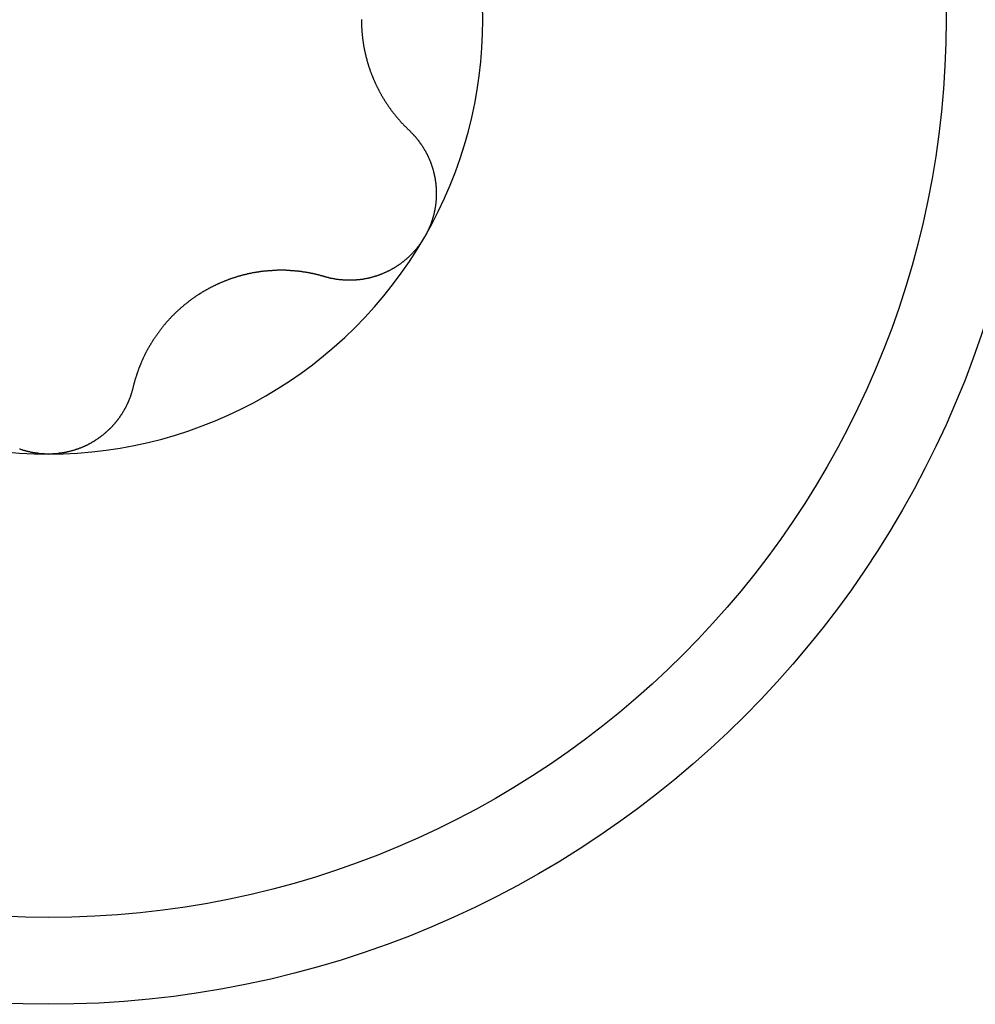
# Model space of a CAD drawing. Extents: x 1107 to 4046, y 937 to 3355.
# Tile 738 of 861: x 2281.83 to 2286.78, y 3314.22 to 3319.32. Entities that reach past the tile are written whole.
import ezdxf

# ---------------------------------------------------------------- set-up
doc = ezdxf.new("R2010")
doc.units = 0
doc.layers.add('KF_VIDA_L___C_BOTTOM', color=7, linetype='CONTINUOUS')

# ---------------------------------------------------------------- blocks, each defined once
blk = doc.blocks.new('KF_VIDA_L___C_BOTTOM')
at = {"layer": 'KF_VIDA_L___C_BOTTOM'}
for points in [[(96.6207, 444.301, 0), (96.6207, 444.299, 0), (96.6207, 444.296, 0), (96.6207, 444.293, 0), (96.6208, 444.29, 0), (96.6208, 444.287, 0), (96.6209, 444.284, 0), (96.6209, 444.281, 0), (96.621, 444.278, 0), (96.6211, 444.275, 0), (96.6212, 444.272, 0), (96.6213, 444.269, 0), (96.6215, 444.266, 0), (96.6216, 444.264, 0), (96.6217, 444.261, 0), (96.6219, 444.258, 0), (96.6221, 444.255, 0), (96.6222, 444.252, 0), (96.6224, 444.249, 0), (96.6226, 444.246, 0), (96.6229, 444.243, 0), (96.6231, 444.24, 0), (96.6233, 444.237, 0), (96.6236, 444.234, 0), (96.6238, 444.231, 0), (96.6241, 444.228, 0), (96.6244, 444.225, 0), (96.6247, 444.222, 0), (96.625, 444.219, 0), (96.6253, 444.216, 0), (96.6256, 444.213, 0), (96.626, 444.21, 0), (96.6263, 444.207, 0), (96.6267, 444.204, 0), (96.6271, 444.201, 0), (96.6274, 444.198, 0), (96.6278, 444.195, 0), (96.6282, 444.192, 0), (96.6287, 444.189, 0), (96.6291, 444.186, 0), (96.6295, 444.183, 0), (96.63, 444.18, 0), (96.6305, 444.177, 0), (96.6309, 444.174, 0), (96.6314, 444.171, 0), (96.6319, 444.168, 0), (96.6324, 444.165, 0), (96.6329, 444.162, 0), (96.6335, 444.16, 0), (96.634, 444.157, 0), (96.6346, 444.154, 0), (96.6351, 444.151, 0), (96.6357, 444.148, 0), (96.6363, 444.145, 0), (96.6369, 444.142, 0), (96.6375, 444.139, 0), (96.6381, 444.136, 0), (96.6387, 444.133, 0), (96.6394, 444.13, 0), (96.64, 444.127, 0), (96.6407, 444.124, 0), (96.6414, 444.121, 0), (96.6421, 444.118, 0), (96.6428, 444.115, 0), (96.6435, 444.112, 0), (96.6442, 444.109, 0), (96.6449, 444.106, 0), (96.6457, 444.103, 0), (96.6464, 444.1, 0), (96.6472, 444.098, 0), (96.648, 444.095, 0), (96.6488, 444.092, 0), (96.6496, 444.089, 0), (96.6504, 444.086, 0), (96.6512, 444.083, 0), (96.652, 444.08, 0), (96.6529, 444.077, 0), (96.6537, 444.074, 0), (96.6546, 444.071, 0), (96.6555, 444.069, 0), (96.6564, 444.066, 0), (96.6573, 444.063, 0), (96.6582, 444.06, 0), (96.6591, 444.057, 0), (96.66, 444.054, 0), (96.661, 444.051, 0), (96.6619, 444.049, 0), (96.6629, 444.046, 0), (96.6639, 444.043, 0), (96.6648, 444.04, 0), (96.6658, 444.037, 0), (96.6668, 444.034, 0), (96.6679, 444.032, 0), (96.6689, 444.029, 0), (96.6699, 444.026, 0), (96.671, 444.023, 0), (96.672, 444.021, 0), (96.6731, 444.018, 0), (96.6741, 444.015, 0), (96.6752, 444.012, 0), (96.6763, 444.009, 0), (96.6774, 444.007, 0), (96.6785, 444.004, 0), (96.6796, 444.001, 0), (96.6808, 443.999, 0), (96.6819, 443.996, 0), (96.683, 443.993, 0), (96.6842, 443.99, 0), (96.6854, 443.988, 0), (96.6865, 443.985, 0), (96.6877, 443.982, 0), (96.6889, 443.98, 0), (96.6901, 443.977, 0), (96.6913, 443.974, 0), (96.6925, 443.972, 0), (96.6937, 443.969, 0), (96.695, 443.966, 0), (96.6962, 443.964, 0), (96.6974, 443.961, 0), (96.6987, 443.959, 0), (96.6999, 443.956, 0), (96.7012, 443.953, 0), (96.7025, 443.951, 0), (96.7037, 443.948, 0), (96.705, 443.946, 0), (96.7063, 443.943, 0), (96.7076, 443.941, 0), (96.7089, 443.938, 0), (96.7102, 443.936, 0), (96.7116, 443.933, 0), (96.7129, 443.93, 0), (96.7142, 443.928, 0), (96.7156, 443.925, 0), (96.7169, 443.923, 0), (96.7183, 443.921, 0), (96.7196, 443.918, 0), (96.721, 443.916, 0), (96.7223, 443.913, 0), (96.7237, 443.911, 0), (96.7251, 443.908, 0), (96.7265, 443.906, 0), (96.7279, 443.903, 0), (96.7293, 443.901, 0), (96.7307, 443.899, 0), (96.7321, 443.896, 0), (96.7335, 443.894, 0), (96.7349, 443.892, 0), (96.7363, 443.889, 0), (96.7378, 443.887, 0), (96.7392, 443.885, 0), (96.7406, 443.882, 0), (96.7421, 443.88, 0), (96.7435, 443.878, 0), (96.745, 443.875, 0), (96.7464, 443.873, 0), (96.7479, 443.871, 0), (96.7494, 443.869, 0), (96.7508, 443.866, 0), (96.7523, 443.864, 0), (96.7538, 443.862, 0), (96.7553, 443.86, 0), (96.7568, 443.858, 0), (96.7583, 443.855, 0), (96.7598, 443.853, 0), (96.7613, 443.851, 0), (96.7628, 443.849, 0), (96.7644, 443.847, 0), (96.7659, 443.844, 0), (96.7675, 443.842, 0), (96.769, 443.84, 0), (96.7706, 443.838, 0), (96.7722, 443.836, 0), (96.7738, 443.833, 0), (96.7754, 443.831, 0), (96.777, 443.829, 0), (96.7786, 443.827, 0), (96.7803, 443.825, 0), (96.7819, 443.823, 0), (96.7835, 443.821, 0), (96.7852, 443.818, 0), (96.7868, 443.816, 0), (96.7885, 443.814, 0), (96.7902, 443.812, 0), (96.7919, 443.81, 0), (96.7936, 443.808, 0), (96.7953, 443.806, 0), (96.797, 443.803, 0), (96.7987, 443.801, 0), (96.8004, 443.799, 0), (96.8022, 443.797, 0), (96.8039, 443.795, 0), (96.8057, 443.793, 0), (96.8074, 443.791, 0), (96.8092, 443.789, 0), (96.811, 443.787, 0), (96.8127, 443.785, 0), (96.8145, 443.783, 0), (96.8163, 443.781, 0), (96.8181, 443.779, 0), (96.8199, 443.776, 0), (96.8218, 443.774, 0), (96.8236, 443.772, 0), (96.8254, 443.77, 0), (96.8273, 443.768, 0), (96.8291, 443.766, 0), (96.831, 443.764, 0), (96.8329, 443.762, 0), (96.8347, 443.76, 0), (96.8366, 443.758, 0), (96.8385, 443.756, 0), (96.8404, 443.754, 0), (96.8423, 443.752, 0), (96.8442, 443.75, 0), (96.8461, 443.748, 0), (96.8481, 443.746, 0), (96.85, 443.745, 0), (96.8519, 443.743, 0), (96.8539, 443.741, 0), (96.8558, 443.739, 0), (96.8578, 443.737, 0), (96.8598, 443.735, 0), (96.8617, 443.733, 0), (96.8637, 443.731, 0), (96.8657, 443.729, 0), (96.8677, 443.727, 0)], [(96.8677, 443.727, 0), (96.8693, 443.726, 0), (96.871, 443.724, 0), (96.8726, 443.723, 0), (96.8742, 443.721, 0), (96.8758, 443.719, 0), (96.8774, 443.718, 0), (96.879, 443.716, 0), (96.8806, 443.715, 0), (96.8821, 443.713, 0), (96.8837, 443.711, 0), (96.8853, 443.71, 0), (96.8868, 443.708, 0), (96.8884, 443.706, 0), (96.8899, 443.705, 0), (96.8914, 443.703, 0), (96.8929, 443.701, 0), (96.8944, 443.7, 0), (96.8959, 443.698, 0), (96.8974, 443.696, 0), (96.8989, 443.695, 0), (96.9004, 443.693, 0), (96.9019, 443.691, 0), (96.9033, 443.689, 0), (96.9048, 443.688, 0), (96.9062, 443.686, 0), (96.9077, 443.684, 0), (96.9091, 443.682, 0), (96.9105, 443.681, 0), (96.9119, 443.679, 0), (96.9133, 443.677, 0), (96.9147, 443.675, 0), (96.9161, 443.674, 0), (96.9174, 443.672, 0), (96.9188, 443.67, 0), (96.9202, 443.668, 0), (96.9215, 443.666, 0), (96.9228, 443.664, 0), (96.9242, 443.663, 0), (96.9255, 443.661, 0), (96.9268, 443.659, 0), (96.9281, 443.657, 0), (96.9294, 443.655, 0), (96.9307, 443.653, 0), (96.9319, 443.651, 0), (96.9332, 443.65, 0), (96.9345, 443.648, 0), (96.9357, 443.646, 0), (96.9369, 443.644, 0), (96.9382, 443.642, 0), (96.9394, 443.64, 0), (96.9406, 443.638, 0), (96.9418, 443.636, 0), (96.943, 443.634, 0), (96.9441, 443.632, 0), (96.9453, 443.63, 0), (96.9465, 443.628, 0), (96.9476, 443.626, 0), (96.9487, 443.625, 0), (96.9499, 443.623, 0), (96.951, 443.621, 0), (96.9521, 443.619, 0), (96.9532, 443.617, 0), (96.9543, 443.615, 0), (96.9553, 443.613, 0), (96.9564, 443.611, 0), (96.9575, 443.609, 0), (96.9585, 443.607, 0), (96.9595, 443.605, 0), (96.9606, 443.603, 0), (96.9616, 443.601, 0), (96.9626, 443.599, 0), (96.9636, 443.597, 0), (96.9646, 443.595, 0), (96.9655, 443.593, 0), (96.9665, 443.591, 0), (96.9674, 443.589, 0), (96.9684, 443.586, 0), (96.9693, 443.584, 0), (96.9702, 443.582, 0), (96.9711, 443.58, 0), (96.972, 443.578, 0), (96.9729, 443.576, 0), (96.9738, 443.574, 0), (96.9746, 443.572, 0), (96.9755, 443.57, 0), (96.9763, 443.568, 0), (96.9772, 443.566, 0), (96.978, 443.564, 0), (96.9788, 443.562, 0), (96.9796, 443.56, 0), (96.9804, 443.557, 0), (96.9812, 443.555, 0), (96.982, 443.553, 0), (96.9827, 443.551, 0), (96.9835, 443.549, 0), (96.9842, 443.547, 0), (96.985, 443.545, 0), (96.9857, 443.542, 0), (96.9864, 443.54, 0), (96.9871, 443.538, 0), (96.9878, 443.536, 0), (96.9885, 443.534, 0), (96.9892, 443.531, 0), (96.9898, 443.529, 0), (96.9905, 443.527, 0), (96.9911, 443.525, 0), (96.9917, 443.522, 0), (96.9924, 443.52, 0), (96.993, 443.518, 0), (96.9936, 443.516, 0), (96.9942, 443.513, 0), (96.9948, 443.511, 0), (96.9953, 443.509, 0), (96.9959, 443.507, 0), (96.9964, 443.504, 0), (96.997, 443.502, 0), (96.9975, 443.5, 0), (96.998, 443.497, 0), (96.9985, 443.495, 0), (96.999, 443.493, 0), (96.9995, 443.491, 0), (96.9999, 443.488, 0), (97.0004, 443.486, 0), (97.0008, 443.484, 0), (97.0013, 443.481, 0), (97.0017, 443.479, 0), (97.0021, 443.477, 0), (97.0025, 443.474, 0), (97.0029, 443.472, 0), (97.0033, 443.469, 0), (97.0036, 443.467, 0), (97.004, 443.465, 0), (97.0043, 443.462, 0), (97.0047, 443.46, 0), (97.005, 443.458, 0), (97.0053, 443.455, 0), (97.0056, 443.453, 0), (97.0059, 443.45, 0), (97.0061, 443.448, 0), (97.0064, 443.446, 0), (97.0066, 443.443, 0), (97.0069, 443.441, 0), (97.0071, 443.438, 0), (97.0073, 443.436, 0), (97.0075, 443.434, 0), (97.0077, 443.431, 0), (97.0078, 443.429, 0), (97.008, 443.426, 0), (97.0081, 443.424, 0), (97.0082, 443.422, 0), (97.0084, 443.419, 0), (97.0085, 443.417, 0), (97.0086, 443.414, 0), (97.0086, 443.412, 0), (97.0087, 443.409, 0), (97.0087, 443.407, 0), (97.0088, 443.404, 0), (97.0088, 443.402, 0), (97.0088, 443.4, 0), (97.0088, 443.397, 0), (97.0088, 443.395, 0), (97.0088, 443.392, 0), (97.0087, 443.39, 0), (97.0087, 443.387, 0), (97.0086, 443.385, 0), (97.0085, 443.383, 0), (97.0084, 443.38, 0), (97.0083, 443.378, 0), (97.0082, 443.375, 0), (97.008, 443.373, 0), (97.0079, 443.37, 0), (97.0077, 443.368, 0), (97.0075, 443.365, 0), (97.0073, 443.363, 0), (97.0071, 443.36, 0), (97.0069, 443.358, 0), (97.0066, 443.356, 0), (97.0064, 443.353, 0), (97.0061, 443.351, 0), (97.0058, 443.348, 0), (97.0055, 443.346, 0), (97.0052, 443.343, 0), (97.0049, 443.341, 0), (97.0046, 443.339, 0), (97.0042, 443.336, 0), (97.0039, 443.334, 0), (97.0035, 443.331, 0), (97.0031, 443.329, 0), (97.0027, 443.326, 0), (97.0023, 443.324, 0), (97.0018, 443.321, 0), (97.0014, 443.319, 0), (97.0009, 443.317, 0), (97.0005, 443.314, 0), (97, 443.312, 0), (96.9995, 443.309, 0), (96.999, 443.307, 0), (96.9985, 443.305, 0), (96.9979, 443.302, 0), (96.9974, 443.3, 0), (96.9968, 443.297, 0), (96.9963, 443.295, 0), (96.9957, 443.293, 0), (96.9951, 443.29, 0), (96.9945, 443.288, 0), (96.9938, 443.285, 0), (96.9932, 443.283, 0), (96.9925, 443.281, 0), (96.9919, 443.278, 0), (96.9912, 443.276, 0), (96.9905, 443.274, 0), (96.9898, 443.271, 0), (96.9891, 443.269, 0), (96.9884, 443.266, 0), (96.9877, 443.264, 0), (96.9869, 443.262, 0), (96.9861, 443.259, 0), (96.9854, 443.257, 0), (96.9846, 443.255, 0), (96.9838, 443.252, 0), (96.983, 443.25, 0), (96.9822, 443.248, 0), (96.9813, 443.245, 0), (96.9805, 443.243, 0), (96.9796, 443.241, 0), (96.9787, 443.239, 0), (96.9779, 443.236, 0), (96.977, 443.234, 0), (96.9761, 443.232, 0), (96.9752, 443.229, 0), (96.9742, 443.227, 0), (96.9733, 443.225, 0), (96.9723, 443.223, 0), (96.9714, 443.22, 0), (96.9704, 443.218, 0), (96.9694, 443.216, 0), (96.9684, 443.214, 0), (96.9674, 443.212, 0), (96.9664, 443.209, 0), (96.9654, 443.207, 0), (96.9643, 443.205, 0), (96.9633, 443.203, 0), (96.9622, 443.201, 0), (96.9611, 443.198, 0), (96.96, 443.196, 0), (96.9589, 443.194, 0), (96.9578, 443.192, 0), (96.9567, 443.19, 0), (96.9556, 443.188, 0), (96.9544, 443.186, 0), (96.9533, 443.183, 0), (96.9521, 443.181, 0), (96.9509, 443.179, 0), (96.9498, 443.177, 0), (96.9486, 443.175, 0)], [(96.9486, 443.175, 0), (96.9473, 443.173, 0), (96.9461, 443.171, 0), (96.9449, 443.169, 0), (96.9437, 443.167, 0), (96.9424, 443.165, 0), (96.9411, 443.163, 0), (96.9398, 443.161, 0), (96.9385, 443.159, 0), (96.9372, 443.156, 0), (96.9359, 443.154, 0), (96.9346, 443.152, 0), (96.9332, 443.15, 0), (96.9319, 443.148, 0), (96.9305, 443.146, 0), (96.9291, 443.144, 0), (96.9277, 443.142, 0), (96.9263, 443.14, 0), (96.9249, 443.138, 0), (96.9235, 443.136, 0), (96.9221, 443.134, 0), (96.9206, 443.133, 0), (96.9191, 443.131, 0), (96.9177, 443.129, 0), (96.9162, 443.127, 0), (96.9147, 443.125, 0), (96.9132, 443.123, 0), (96.9117, 443.121, 0), (96.9101, 443.119, 0), (96.9086, 443.117, 0), (96.907, 443.115, 0), (96.9055, 443.113, 0), (96.9039, 443.111, 0), (96.9023, 443.11, 0), (96.9007, 443.108, 0), (96.8991, 443.106, 0), (96.8975, 443.104, 0), (96.8959, 443.102, 0), (96.8943, 443.1, 0), (96.8926, 443.098, 0), (96.891, 443.097, 0), (96.8893, 443.095, 0), (96.8876, 443.093, 0), (96.8859, 443.091, 0), (96.8842, 443.089, 0), (96.8825, 443.088, 0), (96.8808, 443.086, 0), (96.8791, 443.084, 0), (96.8774, 443.082, 0), (96.8756, 443.081, 0), (96.8739, 443.079, 0), (96.8721, 443.077, 0), (96.8703, 443.075, 0), (96.8685, 443.074, 0), (96.8667, 443.072, 0), (96.8649, 443.07, 0), (96.8631, 443.069, 0), (96.8613, 443.067, 0), (96.8595, 443.065, 0), (96.8577, 443.064, 0), (96.8558, 443.062, 0), (96.854, 443.06, 0), (96.8521, 443.059, 0), (96.8502, 443.057, 0), (96.8484, 443.056, 0), (96.8465, 443.054, 0), (96.8446, 443.052, 0), (96.8427, 443.051, 0), (96.8408, 443.049, 0), (96.8388, 443.048, 0), (96.8369, 443.046, 0), (96.835, 443.045, 0), (96.833, 443.043, 0), (96.8311, 443.042, 0), (96.8291, 443.04, 0), (96.8271, 443.039, 0), (96.8252, 443.037, 0), (96.8232, 443.036, 0), (96.8212, 443.034, 0), (96.8192, 443.033, 0), (96.8172, 443.032, 0), (96.8152, 443.03, 0), (96.8132, 443.029, 0), (96.8111, 443.027, 0), (96.8091, 443.026, 0), (96.8071, 443.025, 0), (96.805, 443.023, 0), (96.8029, 443.022, 0), (96.8009, 443.021, 0), (96.7988, 443.019, 0), (96.7967, 443.018, 0), (96.7947, 443.017, 0), (96.7926, 443.015, 0), (96.7905, 443.014, 0), (96.7884, 443.013, 0), (96.7863, 443.012, 0), (96.7842, 443.011, 0), (96.782, 443.009, 0), (96.7799, 443.008, 0), (96.7778, 443.007, 0), (96.7757, 443.006, 0), (96.7735, 443.005, 0), (96.7714, 443.003, 0), (96.7692, 443.002, 0), (96.7671, 443.001, 0), (96.7649, 443, 0), (96.7627, 442.999, 0), (96.7606, 442.998, 0), (96.7584, 442.997, 0), (96.7562, 442.996, 0), (96.754, 442.995, 0), (96.7519, 442.994, 0), (96.7497, 442.993, 0), (96.7475, 442.992, 0), (96.7453, 442.991, 0), (96.7431, 442.99, 0), (96.7409, 442.989, 0), (96.7387, 442.988, 0), (96.7365, 442.987, 0), (96.7342, 442.986, 0), (96.732, 442.985, 0), (96.7298, 442.984, 0), (96.7276, 442.983, 0), (96.7254, 442.982, 0), (96.7231, 442.981, 0), (96.7209, 442.98, 0), (96.7187, 442.98, 0), (96.7164, 442.979, 0), (96.7142, 442.978, 0), (96.712, 442.977, 0), (96.7097, 442.976, 0), (96.7075, 442.975, 0), (96.7052, 442.975, 0), (96.703, 442.974, 0), (96.7007, 442.973, 0), (96.6985, 442.972, 0), (96.6962, 442.972, 0), (96.694, 442.971, 0), (96.6917, 442.97, 0), (96.6895, 442.97, 0), (96.6872, 442.969, 0), (96.685, 442.968, 0), (96.6827, 442.968, 0), (96.6805, 442.967, 0), (96.6782, 442.966, 0), (96.676, 442.966, 0), (96.6737, 442.965, 0), (96.6715, 442.964, 0), (96.6692, 442.964, 0), (96.667, 442.963, 0), (96.6647, 442.963, 0), (96.6625, 442.962, 0), (96.6602, 442.962, 0), (96.6579, 442.961, 0), (96.6557, 442.961, 0), (96.6535, 442.96, 0), (96.6512, 442.96, 0), (96.649, 442.959, 0), (96.6467, 442.959, 0), (96.6445, 442.958, 0), (96.6422, 442.958, 0), (96.64, 442.957, 0), (96.6377, 442.957, 0), (96.6355, 442.957, 0), (96.6333, 442.956, 0), (96.631, 442.956, 0), (96.6288, 442.955, 0), (96.6266, 442.955, 0), (96.6244, 442.955, 0), (96.6221, 442.954, 0), (96.6199, 442.954, 0), (96.6177, 442.954, 0), (96.6155, 442.954, 0), (96.6133, 442.953, 0), (96.611, 442.953, 0), (96.6088, 442.953, 0), (96.6066, 442.953, 0), (96.6043, 442.952, 0), (96.6021, 442.952, 0), (96.5999, 442.952, 0), (96.5976, 442.952, 0), (96.5954, 442.952, 0), (96.5931, 442.951, 0), (96.5909, 442.951, 0), (96.5887, 442.951, 0), (96.5864, 442.951, 0), (96.5842, 442.951, 0), (96.5819, 442.951, 0), (96.5797, 442.951, 0), (96.5774, 442.95, 0), (96.5751, 442.95, 0), (96.5729, 442.95, 0), (96.5706, 442.95, 0), (96.5684, 442.95, 0), (96.5661, 442.95, 0), (96.5639, 442.95, 0), (96.5616, 442.95, 0), (96.5593, 442.95, 0), (96.5571, 442.95, 0), (96.5548, 442.95, 0), (96.5525, 442.95, 0), (96.5503, 442.95, 0), (96.548, 442.95, 0), (96.5458, 442.95, 0), (96.5435, 442.95, 0), (96.5412, 442.95, 0), (96.539, 442.951, 0), (96.5367, 442.951, 0), (96.5344, 442.951, 0), (96.5322, 442.951, 0), (96.5299, 442.951, 0), (96.5277, 442.951, 0), (96.5254, 442.951, 0), (96.5231, 442.952, 0), (96.5209, 442.952, 0), (96.5186, 442.952, 0), (96.5164, 442.952, 0), (96.5141, 442.952, 0), (96.5119, 442.953, 0), (96.5096, 442.953, 0), (96.5073, 442.953, 0), (96.5051, 442.953, 0), (96.5028, 442.954, 0), (96.5006, 442.954, 0), (96.4983, 442.954, 0), (96.4961, 442.954, 0), (96.4939, 442.955, 0), (96.4916, 442.955, 0), (96.4894, 442.955, 0), (96.4871, 442.956, 0), (96.4849, 442.956, 0), (96.4827, 442.957, 0), (96.4804, 442.957, 0), (96.4782, 442.957, 0), (96.476, 442.958, 0), (96.4737, 442.958, 0), (96.4715, 442.959, 0), (96.4693, 442.959, 0), (96.4671, 442.959, 0), (96.4649, 442.96, 0), (96.4627, 442.96, 0), (96.4604, 442.961, 0), (96.4582, 442.961, 0), (96.456, 442.962, 0), (96.4538, 442.962, 0), (96.4516, 442.963, 0), (96.4494, 442.964, 0), (96.4472, 442.964, 0), (96.4451, 442.965, 0), (96.4429, 442.965, 0), (96.4407, 442.966, 0), (96.4385, 442.966, 0), (96.4363, 442.967, 0), (96.4342, 442.968, 0), (96.432, 442.968, 0), (96.4298, 442.969, 0)], [(96.4298, 442.969, 0), (96.4272, 442.97, 0), (96.4246, 442.97, 0), (96.4219, 442.971, 0), (96.4193, 442.972, 0), (96.4166, 442.973, 0), (96.414, 442.973, 0), (96.4113, 442.974, 0), (96.4087, 442.975, 0), (96.406, 442.976, 0), (96.4034, 442.976, 0), (96.4007, 442.977, 0), (96.3981, 442.978, 0), (96.3954, 442.978, 0), (96.3927, 442.979, 0), (96.3901, 442.98, 0), (96.3874, 442.98, 0), (96.3847, 442.981, 0), (96.3821, 442.982, 0), (96.3794, 442.982, 0), (96.3767, 442.983, 0), (96.3741, 442.983, 0), (96.3714, 442.984, 0), (96.3687, 442.985, 0), (96.366, 442.985, 0), (96.3633, 442.986, 0), (96.3607, 442.986, 0), (96.358, 442.987, 0), (96.3553, 442.987, 0), (96.3526, 442.988, 0), (96.3499, 442.988, 0), (96.3473, 442.989, 0), (96.3446, 442.989, 0), (96.3419, 442.99, 0), (96.3392, 442.99, 0), (96.3365, 442.991, 0), (96.3338, 442.991, 0), (96.3312, 442.992, 0), (96.3285, 442.992, 0), (96.3258, 442.992, 0), (96.3231, 442.993, 0), (96.3204, 442.993, 0), (96.3177, 442.994, 0), (96.3151, 442.994, 0), (96.3124, 442.994, 0), (96.3097, 442.995, 0), (96.307, 442.995, 0), (96.3043, 442.996, 0), (96.3016, 442.996, 0), (96.299, 442.996, 0), (96.2963, 442.997, 0), (96.2936, 442.997, 0), (96.2909, 442.997, 0), (96.2883, 442.997, 0), (96.2856, 442.998, 0), (96.2829, 442.998, 0), (96.2802, 442.998, 0), (96.2776, 442.998, 0), (96.2749, 442.999, 0), (96.2722, 442.999, 0), (96.2696, 442.999, 0), (96.2669, 442.999, 0), (96.2642, 443, 0), (96.2616, 443, 0), (96.2589, 443, 0), (96.2562, 443, 0), (96.2536, 443, 0), (96.2509, 443.001, 0), (96.2483, 443.001, 0), (96.2456, 443.001, 0), (96.2429, 443.001, 0), (96.2402, 443.001, 0), (96.2375, 443.001, 0), (96.2348, 443.001, 0), (96.2321, 443.001, 0), (96.2294, 443.002, 0), (96.2266, 443.002, 0), (96.2239, 443.002, 0), (96.2212, 443.002, 0), (96.2184, 443.002, 0), (96.2156, 443.002, 0), (96.2129, 443.002, 0), (96.2101, 443.002, 0), (96.2073, 443.002, 0), (96.2046, 443.002, 0), (96.2018, 443.002, 0), (96.199, 443.002, 0), (96.1962, 443.002, 0), (96.1934, 443.002, 0), (96.1906, 443.002, 0), (96.1878, 443.002, 0), (96.1849, 443.002, 0), (96.1821, 443.002, 0), (96.1793, 443.001, 0), (96.1765, 443.001, 0), (96.1736, 443.001, 0), (96.1708, 443.001, 0), (96.1679, 443.001, 0), (96.1651, 443.001, 0), (96.1622, 443.001, 0), (96.1594, 443.001, 0), (96.1565, 443, 0), (96.1536, 443, 0), (96.1507, 443, 0), (96.1479, 443, 0), (96.145, 443, 0), (96.1421, 442.999, 0), (96.1392, 442.999, 0), (96.1363, 442.999, 0), (96.1334, 442.999, 0), (96.1305, 442.998, 0), (96.1276, 442.998, 0), (96.1247, 442.998, 0), (96.1218, 442.998, 0), (96.1189, 442.997, 0), (96.116, 442.997, 0), (96.1131, 442.997, 0), (96.1102, 442.996, 0), (96.1073, 442.996, 0), (96.1044, 442.996, 0), (96.1014, 442.995, 0), (96.0985, 442.995, 0), (96.0956, 442.994, 0), (96.0927, 442.994, 0), (96.0897, 442.994, 0), (96.0868, 442.993, 0), (96.0839, 442.993, 0), (96.081, 442.992, 0), (96.078, 442.992, 0), (96.0751, 442.991, 0), (96.0722, 442.991, 0), (96.0692, 442.99, 0), (96.0663, 442.99, 0), (96.0634, 442.989, 0), (96.0604, 442.989, 0), (96.0575, 442.988, 0), (96.0546, 442.988, 0), (96.0516, 442.987, 0), (96.0487, 442.986, 0), (96.0457, 442.986, 0), (96.0428, 442.985, 0), (96.0399, 442.985, 0), (96.0369, 442.984, 0), (96.034, 442.983, 0), (96.0311, 442.983, 0), (96.0282, 442.982, 0), (96.0252, 442.981, 0), (96.0223, 442.981, 0), (96.0194, 442.98, 0), (96.0164, 442.979, 0), (96.0135, 442.979, 0), (96.0106, 442.978, 0), (96.0077, 442.977, 0), (96.0048, 442.976, 0), (96.0018, 442.975, 0), (95.9989, 442.975, 0), (95.996, 442.974, 0), (95.9931, 442.973, 0), (95.9902, 442.972, 0), (95.9873, 442.971, 0), (95.9844, 442.971, 0), (95.9815, 442.97, 0), (95.9786, 442.969, 0), (95.9757, 442.968, 0), (95.9728, 442.967, 0), (95.9699, 442.966, 0), (95.967, 442.965, 0), (95.9642, 442.964, 0), (95.9613, 442.963, 0), (95.9584, 442.963, 0), (95.9555, 442.962, 0), (95.9527, 442.961, 0), (95.9498, 442.96, 0), (95.9469, 442.959, 0), (95.9441, 442.958, 0), (95.9412, 442.957, 0), (95.9384, 442.956, 0), (95.9356, 442.955, 0), (95.9327, 442.954, 0), (95.9299, 442.953, 0), (95.9271, 442.951, 0), (95.9242, 442.95, 0), (95.9214, 442.949, 0), (95.9186, 442.948, 0), (95.9158, 442.947, 0), (95.913, 442.946, 0), (95.9102, 442.945, 0), (95.9074, 442.944, 0), (95.9046, 442.943, 0), (95.9018, 442.941, 0), (95.8991, 442.94, 0), (95.8963, 442.939, 0), (95.8935, 442.938, 0), (95.8908, 442.937, 0), (95.888, 442.936, 0), (95.8853, 442.934, 0), (95.8826, 442.933, 0), (95.8798, 442.932, 0), (95.8771, 442.931, 0), (95.8744, 442.929, 0), (95.8717, 442.928, 0), (95.869, 442.927, 0), (95.8663, 442.926, 0), (95.8636, 442.924, 0), (95.8609, 442.923, 0), (95.8583, 442.922, 0), (95.8556, 442.921, 0), (95.8529, 442.919, 0), (95.8503, 442.918, 0), (95.8477, 442.917, 0), (95.845, 442.915, 0), (95.8424, 442.914, 0), (95.8398, 442.913, 0), (95.8372, 442.911, 0), (95.8346, 442.91, 0), (95.832, 442.908, 0), (95.8294, 442.907, 0), (95.8268, 442.906, 0), (95.8243, 442.904, 0), (95.8217, 442.903, 0), (95.8192, 442.901, 0), (95.8166, 442.9, 0), (95.8141, 442.899, 0), (95.8116, 442.897, 0), (95.8091, 442.896, 0), (95.8066, 442.894, 0), (95.8041, 442.893, 0), (95.8016, 442.891, 0), (95.7991, 442.89, 0), (95.7966, 442.888, 0), (95.7941, 442.887, 0), (95.7916, 442.885, 0), (95.7891, 442.884, 0), (95.7866, 442.882, 0), (95.7841, 442.881, 0), (95.7817, 442.879, 0), (95.7792, 442.877, 0), (95.7767, 442.876, 0), (95.7742, 442.874, 0), (95.7718, 442.873, 0), (95.7693, 442.871, 0), (95.7668, 442.869, 0), (95.7644, 442.868, 0), (95.7619, 442.866, 0), (95.7595, 442.864, 0), (95.757, 442.863, 0), (95.7546, 442.861, 0), (95.7521, 442.859, 0), (95.7497, 442.857, 0), (95.7473, 442.856, 0), (95.7448, 442.854, 0), (95.7424, 442.852, 0), (95.74, 442.851, 0), (95.7376, 442.849, 0), (95.7352, 442.847, 0), (95.7328, 442.845, 0), (95.7304, 442.843, 0), (95.728, 442.842, 0), (95.7256, 442.84, 0), (95.7232, 442.838, 0), (95.7208, 442.836, 0), (95.7185, 442.834, 0), (95.7161, 442.832, 0), (95.7137, 442.83, 0), (95.7114, 442.829, 0), (95.709, 442.827, 0), (95.7067, 442.825, 0), (95.7044, 442.823, 0), (95.702, 442.821, 0), (95.6997, 442.819, 0), (95.6974, 442.817, 0), (95.6951, 442.815, 0), (95.6928, 442.813, 0), (95.6905, 442.811, 0), (95.6882, 442.809, 0), (95.6859, 442.807, 0), (95.6836, 442.805, 0), (95.6814, 442.803, 0), (95.6791, 442.801, 0), (95.6768, 442.799, 0), (95.6746, 442.797, 0), (95.6724, 442.795, 0), (95.6701, 442.793, 0), (95.6679, 442.791, 0), (95.6657, 442.789, 0), (95.6635, 442.787, 0), (95.6613, 442.785, 0), (95.6591, 442.783, 0), (95.6569, 442.781, 0), (95.6547, 442.779, 0), (95.6526, 442.776, 0), (95.6504, 442.774, 0), (95.6483, 442.772, 0), (95.6461, 442.77, 0), (95.644, 442.768, 0), (95.6419, 442.766, 0), (95.6398, 442.764, 0), (95.6377, 442.762, 0), (95.6356, 442.759, 0), (95.6335, 442.757, 0), (95.6314, 442.755, 0), (95.6294, 442.753, 0), (95.6273, 442.751, 0), (95.6253, 442.748, 0), (95.6232, 442.746, 0), (95.6212, 442.744, 0), (95.6192, 442.742, 0), (95.6172, 442.74, 0), (95.6152, 442.737, 0), (95.6132, 442.735, 0), (95.6113, 442.733, 0), (95.6093, 442.731, 0), (95.6074, 442.728, 0), (95.6054, 442.726, 0), (95.6035, 442.724, 0), (95.6016, 442.721, 0), (95.5997, 442.719, 0), (95.5978, 442.717, 0), (95.5959, 442.715, 0), (95.594, 442.712, 0), (95.5921, 442.71, 0), (95.5903, 442.708, 0), (95.5884, 442.705, 0), (95.5866, 442.703, 0), (95.5847, 442.701, 0), (95.5829, 442.698, 0), (95.5811, 442.696, 0), (95.5793, 442.694, 0), (95.5775, 442.691, 0), (95.5758, 442.689, 0), (95.574, 442.687, 0), (95.5723, 442.684, 0), (95.5705, 442.682, 0), (95.5688, 442.68, 0), (95.5671, 442.677, 0), (95.5654, 442.675, 0), (95.5637, 442.672, 0), (95.562, 442.67, 0), (95.5603, 442.668, 0), (95.5586, 442.665, 0), (95.557, 442.663, 0), (95.5553, 442.661, 0), (95.5537, 442.658, 0), (95.5521, 442.656, 0), (95.5504, 442.653, 0), (95.5488, 442.651, 0), (95.5473, 442.649, 0), (95.5457, 442.646, 0), (95.5441, 442.644, 0), (95.5426, 442.641, 0), (95.541, 442.639, 0), (95.5395, 442.637, 0), (95.5379, 442.634, 0), (95.5364, 442.632, 0), (95.5349, 442.629, 0), (95.5334, 442.627, 0), (95.532, 442.625, 0), (95.5305, 442.622, 0), (95.529, 442.62, 0), (95.5276, 442.617, 0), (95.5262, 442.615, 0), (95.5247, 442.613, 0), (95.5233, 442.61, 0), (95.5219, 442.608, 0), (95.5205, 442.605, 0), (95.5192, 442.603, 0), (95.5178, 442.601, 0), (95.5164, 442.598, 0), (95.5151, 442.596, 0), (95.5138, 442.593, 0), (95.5124, 442.591, 0), (95.5111, 442.589, 0), (95.5098, 442.586, 0), (95.5086, 442.584, 0), (95.5073, 442.581, 0), (95.506, 442.579, 0), (95.5048, 442.577, 0), (95.5035, 442.574, 0), (95.5023, 442.572, 0), (95.5011, 442.569, 0), (95.4999, 442.567, 0), (95.4987, 442.565, 0), (95.4975, 442.562, 0), (95.4964, 442.56, 0), (95.4952, 442.557, 0), (95.494, 442.555, 0), (95.4929, 442.553, 0), (95.4917, 442.55, 0), (95.4906, 442.548, 0), (95.4895, 442.545, 0), (95.4884, 442.543, 0), (95.4872, 442.54, 0), (95.4861, 442.538, 0), (95.485, 442.536, 0), (95.4839, 442.533, 0), (95.4829, 442.531, 0), (95.4818, 442.528, 0), (95.4807, 442.526, 0), (95.4797, 442.523, 0), (95.4786, 442.521, 0), (95.4776, 442.518, 0), (95.4765, 442.516, 0), (95.4755, 442.513, 0), (95.4745, 442.511, 0), (95.4735, 442.508, 0), (95.4724, 442.506, 0), (95.4714, 442.503, 0), (95.4705, 442.501, 0), (95.4695, 442.498, 0), (95.4685, 442.496, 0), (95.4675, 442.493, 0), (95.4666, 442.49, 0), (95.4656, 442.488, 0), (95.4647, 442.485, 0), (95.4638, 442.483, 0), (95.4628, 442.48, 0), (95.4619, 442.478, 0), (95.461, 442.475, 0), (95.4601, 442.472, 0), (95.4592, 442.47, 0), (95.4583, 442.467, 0), (95.4575, 442.465, 0), (95.4566, 442.462, 0), (95.4557, 442.46, 0), (95.4549, 442.457, 0), (95.4541, 442.454, 0), (95.4532, 442.452, 0), (95.4524, 442.449, 0), (95.4516, 442.446, 0), (95.4508, 442.444, 0), (95.45, 442.441, 0), (95.4492, 442.439, 0), (95.4484, 442.436, 0), (95.4477, 442.433, 0), (95.4469, 442.431, 0), (95.4461, 442.428, 0), (95.4454, 442.425, 0), (95.4447, 442.423, 0), (95.4439, 442.42, 0), (95.4432, 442.417, 0), (95.4425, 442.415, 0), (95.4418, 442.412, 0), (95.4411, 442.41, 0), (95.4405, 442.407, 0), (95.4398, 442.404, 0), (95.4391, 442.402, 0), (95.4385, 442.399, 0), (95.4379, 442.396, 0)], [(95, 442.05, 0), (94.9976, 442.05, 0), (94.9952, 442.05, 0), (94.9928, 442.05, 0), (94.9904, 442.05, 0), (94.988, 442.05, 0), (94.9855, 442.05, 0), (94.9831, 442.05, 0), (94.9807, 442.05, 0), (94.9783, 442.051, 0), (94.9759, 442.051, 0), (94.9735, 442.051, 0), (94.971, 442.051, 0), (94.9686, 442.051, 0), (94.9662, 442.051, 0), (94.9638, 442.052, 0), (94.9614, 442.052, 0), (94.9589, 442.052, 0), (94.9565, 442.052, 0), (94.9541, 442.052, 0), (94.9517, 442.053, 0), (94.9492, 442.053, 0), (94.9468, 442.053, 0), (94.9444, 442.054, 0), (94.942, 442.054, 0), (94.9395, 442.054, 0), (94.9371, 442.055, 0), (94.9347, 442.055, 0), (94.9323, 442.055, 0), (94.9298, 442.056, 0), (94.9274, 442.056, 0), (94.925, 442.056, 0), (94.9226, 442.057, 0), (94.9202, 442.057, 0), (94.9178, 442.058, 0), (94.9153, 442.058, 0), (94.9129, 442.059, 0), (94.9105, 442.059, 0), (94.9081, 442.06, 0), (94.9057, 442.06, 0), (94.9033, 442.061, 0), (94.9009, 442.061, 0), (94.8985, 442.062, 0), (94.8961, 442.062, 0), (94.8937, 442.063, 0), (94.8913, 442.063, 0), (94.8889, 442.064, 0), (94.8865, 442.065, 0), (94.8842, 442.065, 0), (94.8818, 442.066, 0), (94.8794, 442.067, 0), (94.877, 442.067, 0), (94.8747, 442.068, 0), (94.8723, 442.069, 0), (94.8699, 442.069, 0), (94.8676, 442.07, 0), (94.8652, 442.071, 0), (94.8629, 442.072, 0), (94.8605, 442.072, 0), (94.8582, 442.073, 0), (94.8558, 442.074, 0), (94.8535, 442.075, 0), (94.8512, 442.075, 0), (94.8488, 442.076, 0)], [(95.4379, 442.396, 0), (95.4373, 442.394, 0), (95.4368, 442.392, 0), (95.4362, 442.39, 0), (95.4357, 442.387, 0), (95.4351, 442.385, 0), (95.4345, 442.383, 0), (95.4339, 442.381, 0), (95.4333, 442.379, 0), (95.4327, 442.377, 0), (95.4321, 442.374, 0), (95.4314, 442.372, 0), (95.4308, 442.37, 0), (95.4301, 442.368, 0), (95.4295, 442.366, 0), (95.4288, 442.364, 0), (95.4281, 442.361, 0), (95.4274, 442.359, 0), (95.4267, 442.357, 0), (95.4259, 442.355, 0), (95.4252, 442.353, 0), (95.4244, 442.351, 0), (95.4237, 442.349, 0), (95.4229, 442.346, 0), (95.4221, 442.344, 0), (95.4213, 442.342, 0), (95.4205, 442.34, 0), (95.4197, 442.338, 0), (95.4189, 442.336, 0), (95.4181, 442.334, 0), (95.4172, 442.332, 0), (95.4163, 442.329, 0), (95.4155, 442.327, 0), (95.4146, 442.325, 0), (95.4137, 442.323, 0), (95.4128, 442.321, 0), (95.4119, 442.319, 0), (95.411, 442.317, 0), (95.4101, 442.315, 0), (95.4091, 442.313, 0), (95.4082, 442.311, 0), (95.4072, 442.309, 0), (95.4062, 442.307, 0), (95.4053, 442.305, 0), (95.4043, 442.303, 0), (95.4033, 442.301, 0), (95.4023, 442.299, 0), (95.4013, 442.297, 0), (95.4002, 442.294, 0), (95.3992, 442.292, 0), (95.3981, 442.29, 0), (95.3971, 442.288, 0), (95.396, 442.286, 0), (95.3949, 442.284, 0), (95.3938, 442.282, 0), (95.3927, 442.281, 0), (95.3916, 442.279, 0), (95.3905, 442.277, 0), (95.3894, 442.275, 0), (95.3883, 442.273, 0), (95.3871, 442.271, 0), (95.386, 442.269, 0), (95.3848, 442.267, 0), (95.3836, 442.265, 0), (95.3825, 442.263, 0), (95.3813, 442.261, 0), (95.3801, 442.259, 0), (95.3789, 442.257, 0), (95.3776, 442.255, 0), (95.3764, 442.253, 0), (95.3752, 442.252, 0), (95.3739, 442.25, 0), (95.3727, 442.248, 0), (95.3714, 442.246, 0), (95.3701, 442.244, 0), (95.3689, 442.242, 0), (95.3676, 442.24, 0), (95.3663, 442.239, 0), (95.365, 442.237, 0), (95.3636, 442.235, 0), (95.3623, 442.233, 0), (95.361, 442.231, 0), (95.3596, 442.23, 0), (95.3583, 442.228, 0), (95.3569, 442.226, 0), (95.3556, 442.224, 0), (95.3542, 442.222, 0), (95.3528, 442.221, 0), (95.3514, 442.219, 0), (95.35, 442.217, 0), (95.3486, 442.215, 0), (95.3471, 442.214, 0), (95.3457, 442.212, 0), (95.3442, 442.21, 0), (95.3427, 442.208, 0), (95.3412, 442.207, 0), (95.3397, 442.205, 0), (95.3382, 442.203, 0), (95.3367, 442.202, 0), (95.3352, 442.2, 0), (95.3336, 442.198, 0), (95.3321, 442.196, 0), (95.3305, 442.195, 0), (95.329, 442.193, 0), (95.3274, 442.191, 0), (95.3258, 442.19, 0), (95.3242, 442.188, 0), (95.3225, 442.186, 0), (95.3209, 442.185, 0), (95.3193, 442.183, 0), (95.3176, 442.181, 0), (95.3159, 442.18, 0), (95.3143, 442.178, 0), (95.3126, 442.176, 0), (95.3109, 442.175, 0), (95.3092, 442.173, 0), (95.3075, 442.172, 0), (95.3057, 442.17, 0), (95.304, 442.168, 0), (95.3023, 442.167, 0), (95.3005, 442.165, 0), (95.2987, 442.164, 0), (95.297, 442.162, 0), (95.2952, 442.161, 0), (95.2934, 442.159, 0), (95.2916, 442.157, 0), (95.2897, 442.156, 0), (95.2879, 442.154, 0), (95.2861, 442.153, 0), (95.2842, 442.151, 0), (95.2824, 442.15, 0), (95.2805, 442.148, 0), (95.2786, 442.147, 0), (95.2767, 442.145, 0), (95.2749, 442.144, 0), (95.273, 442.142, 0), (95.271, 442.141, 0), (95.2691, 442.14, 0), (95.2672, 442.138, 0), (95.2652, 442.137, 0), (95.2633, 442.135, 0), (95.2613, 442.134, 0), (95.2594, 442.132, 0), (95.2574, 442.131, 0), (95.2554, 442.13, 0), (95.2534, 442.128, 0), (95.2514, 442.127, 0), (95.2494, 442.126, 0), (95.2474, 442.124, 0), (95.2454, 442.123, 0), (95.2433, 442.122, 0), (95.2413, 442.12, 0), (95.2392, 442.119, 0), (95.2372, 442.118, 0), (95.2351, 442.116, 0), (95.233, 442.115, 0), (95.231, 442.114, 0), (95.2289, 442.113, 0), (95.2268, 442.111, 0), (95.2247, 442.11, 0), (95.2225, 442.109, 0), (95.2204, 442.108, 0), (95.2183, 442.107, 0), (95.2161, 442.105, 0), (95.214, 442.104, 0), (95.2118, 442.103, 0), (95.2097, 442.102, 0), (95.2075, 442.101, 0), (95.2053, 442.1, 0), (95.2032, 442.098, 0), (95.201, 442.097, 0), (95.1988, 442.096, 0), (95.1966, 442.095, 0), (95.1944, 442.094, 0), (95.1921, 442.093, 0), (95.1899, 442.092, 0), (95.1877, 442.091, 0), (95.1854, 442.09, 0), (95.1832, 442.089, 0), (95.1809, 442.088, 0), (95.1787, 442.087, 0), (95.1764, 442.086, 0), (95.1742, 442.085, 0), (95.1719, 442.084, 0), (95.1696, 442.083, 0), (95.1673, 442.082, 0), (95.165, 442.081, 0), (95.1627, 442.081, 0), (95.1604, 442.08, 0), (95.1581, 442.079, 0), (95.1558, 442.078, 0), (95.1535, 442.077, 0), (95.1512, 442.076, 0), (95.1488, 442.075, 0), (95.1465, 442.075, 0), (95.1442, 442.074, 0), (95.1418, 442.073, 0), (95.1395, 442.072, 0), (95.1371, 442.072, 0), (95.1348, 442.071, 0), (95.1324, 442.07, 0), (95.1301, 442.069, 0), (95.1277, 442.069, 0), (95.1253, 442.068, 0), (95.123, 442.067, 0), (95.1206, 442.067, 0), (95.1182, 442.066, 0), (95.1158, 442.065, 0), (95.1135, 442.065, 0), (95.1111, 442.064, 0), (95.1087, 442.063, 0), (95.1063, 442.063, 0), (95.1039, 442.062, 0), (95.1015, 442.062, 0), (95.0991, 442.061, 0), (95.0967, 442.061, 0), (95.0943, 442.06, 0), (95.0919, 442.06, 0), (95.0895, 442.059, 0), (95.0871, 442.059, 0), (95.0847, 442.058, 0), (95.0822, 442.058, 0), (95.0798, 442.057, 0), (95.0774, 442.057, 0), (95.075, 442.056, 0), (95.0726, 442.056, 0), (95.0702, 442.056, 0), (95.0677, 442.055, 0), (95.0653, 442.055, 0), (95.0629, 442.055, 0), (95.0605, 442.054, 0), (95.058, 442.054, 0), (95.0556, 442.054, 0), (95.0532, 442.053, 0), (95.0508, 442.053, 0), (95.0483, 442.053, 0), (95.0459, 442.052, 0), (95.0435, 442.052, 0), (95.0411, 442.052, 0), (95.0386, 442.052, 0), (95.0362, 442.052, 0), (95.0338, 442.051, 0), (95.0314, 442.051, 0), (95.029, 442.051, 0), (95.0265, 442.051, 0), (95.0241, 442.051, 0), (95.0217, 442.051, 0), (95.0193, 442.05, 0), (95.0169, 442.05, 0), (95.0145, 442.05, 0), (95.012, 442.05, 0), (95.0096, 442.05, 0), (95.0072, 442.05, 0), (95.0048, 442.05, 0), (95.0024, 442.05, 0), (95, 442.05, 0)]]:
    blk.add_polyline3d(points, dxfattribs=at)
for radius in [5.1, 4.65]:
    blk.add_circle((95, 444.3), radius, dxfattribs=at)
for start, end in [(330, 30), (210, 270), (270, 330)]:
    blk.add_arc((95, 444.3), 2.25, start, end, dxfattribs=at)

msp = doc.modelspace()

# ---------------------------------------------------------------- block references
at = {"layer": 'KF_VIDA_L___C_BOTTOM'}
msp.add_blockref('KF_VIDA_L___C_BOTTOM', (2186.9791, 2875.0183), dxfattribs=at)

doc.saveas('drawing.dxf')
